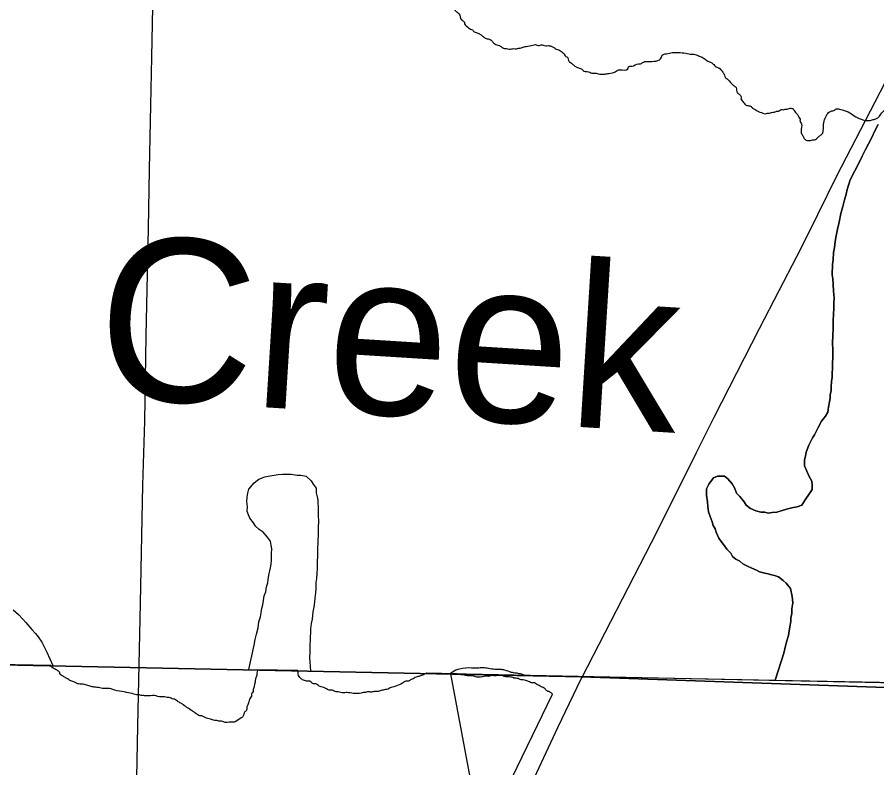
# Model space of a CAD drawing. Extents: x 2.4 to 73.1, y 4.5 to 25.6.
# Drawn here: x 46.3093 to 46.5588, y 20.0432 to 20.2613 of the extents above; entities that cross this region are included whole.
import ezdxf

# ---------------------------------------------------------------- set-up
doc = ezdxf.new("R2010")
doc.units = 0
for name, color, linetype in [('GM_X_Interchange_Ramps', 7, 'Continuous'), ('GM_X_Major_River', 7, 'Continuous'), ('GM_X_Minor_Lake', 7, 'Continuous'), ('GM_X_Minor_River', 7, 'Continuous'), ('GM_X_Minor_River_Text', 7, 'Continuous'), ('GM_X_State_Route', 7, 'Continuous'), ('GM_X_Township_Road', 7, 'Continuous'), ('SH_Cut_Line', 7, 'Continuous')]:
    doc.layers.add(name, color=color, linetype=linetype)

msp = doc.modelspace()

# ---------------------------------------------------------------- linework, layer by layer
at = {"layer": 'GM_X_Interchange_Ramps'}
for points in [[(46.04726, 20.07848), (46.47307, 20.06961), (46.63574, 20.06387), (46.64293, 20.06373), (46.65923, 20.06356), (46.67759, 20.06337), (46.69997, 20.06313), (46.71771, 20.06294), (46.74363, 20.06267), (46.75224, 20.06249), (46.76777, 20.06245), (46.77709, 20.0624), (46.79374, 20.06228), (46.79575, 20.06227), (46.81441, 20.06202), (46.86573, 20.06133), (46.88128, 20.06094), (46.92328, 20.06044), (46.96994, 20.05981), (47.03215, 20.05902), (47.04335, 20.05884), (47.07414, 20.05836)], [(47.07414, 20.05836), (47.04335, 20.05884), (47.03215, 20.05902), (46.96994, 20.05981), (46.92328, 20.06044), (46.88128, 20.06094), (46.86573, 20.06133), (46.81441, 20.06202), (46.79575, 20.06227), (46.79374, 20.06228), (46.77709, 20.0624), (46.76777, 20.06245), (46.75224, 20.06249), (46.74363, 20.06267), (46.71771, 20.06294), (46.69997, 20.06313), (46.67759, 20.06337), (46.65923, 20.06356), (46.64293, 20.06373), (46.63574, 20.06387), (46.47307, 20.06961), (46.04726, 20.07848)]]:
    msp.add_lwpolyline(points, dxfattribs=at)
at = {"layer": 'GM_X_Major_River'}
for p, q in [((46.31902, 20.07289), (46.09428, 20.07742)), ((46.39074, 20.07144), (46.37904, 20.07168)), ((46.43678, 20.07051), (46.4281, 20.07069)), ((46.61673, 20.06669), (46.43509, 20.07054)), ((46.52932, 20.06866), (46.6154, 20.06691)), ((46.44294, 20.01951), (46.46463, 20.06463))]:
    msp.add_line(p, q, dxfattribs=at)
for points in [[(46.55925, 20.23008), (46.55823, 20.22821), (46.55741, 20.22634), (46.5564, 20.22447), (46.55558, 20.22278), (46.55457, 20.22092), (46.55376, 20.21923), (46.55111, 20.21399), (46.55026, 20.21117), (46.54983, 20.20947), (46.5494, 20.20815), (46.54896, 20.20626), (46.54833, 20.20419), (46.54787, 20.20174), (46.54742, 20.19966), (46.54698, 20.19777), (46.54673, 20.19607), (46.54649, 20.19436), (46.54625, 20.19285), (46.54618, 20.19076), (46.54595, 20.18944), (46.54592, 20.18849), (46.54588, 20.18735), (46.54585, 20.1864), (46.54601, 20.18525), (46.54615, 20.18372), (46.54627, 20.18163), (46.5464, 20.17972), (46.54635, 20.1782), (46.5463, 20.17649), (46.54625, 20.17516), (46.54618, 20.17288), (46.54612, 20.17098), (46.54605, 20.1687), (46.54598, 20.16661), (46.5461, 20.16451), (46.54604, 20.16242), (46.54598, 20.16071), (46.54593, 20.15919), (46.54589, 20.15786), (46.54585, 20.15672), (46.54562, 20.1554), (46.54557, 20.15388)], [(46.54557, 20.15388), (46.54562, 20.1554), (46.54585, 20.15672), (46.54589, 20.15786), (46.54593, 20.15919), (46.54598, 20.16071), (46.54604, 20.16242), (46.5461, 20.16451), (46.54598, 20.16661), (46.54605, 20.1687), (46.54612, 20.17098), (46.54618, 20.17288), (46.54625, 20.17516), (46.5463, 20.17649), (46.54635, 20.1782), (46.5464, 20.17972), (46.54627, 20.18163), (46.54615, 20.18372), (46.54601, 20.18525), (46.54585, 20.1864), (46.54588, 20.18735), (46.54592, 20.18849), (46.54595, 20.18944), (46.54618, 20.19076), (46.54625, 20.19285), (46.54649, 20.19436), (46.54673, 20.19607), (46.54698, 20.19777), (46.54742, 20.19966), (46.54787, 20.20174), (46.54833, 20.20419), (46.54896, 20.20626), (46.5494, 20.20815), (46.54983, 20.20947), (46.55026, 20.21117), (46.55111, 20.21399), (46.55376, 20.21923), (46.55457, 20.22092), (46.55558, 20.22278), (46.5564, 20.22447), (46.55741, 20.22634), (46.55823, 20.22821), (46.55925, 20.23008)], [(46.54557, 20.15388), (46.54554, 20.15274), (46.54531, 20.1516), (46.54527, 20.15046), (46.54505, 20.14952), (46.54481, 20.14801), (46.54457, 20.14649), (46.54397, 20.14537), (46.54278, 20.14389), (46.54176, 20.14202), (46.54075, 20.13996), (46.54015, 20.13903), (46.53954, 20.13791), (46.53913, 20.13697), (46.5383, 20.13491), (46.53807, 20.13377), (46.53785, 20.13264), (46.53779, 20.13093), (46.5385, 20.12938), (46.53922, 20.12784), (46.53994, 20.12648), (46.54009, 20.12534), (46.54005, 20.12401), (46.53925, 20.12289), (46.53805, 20.12103), (46.53705, 20.11954), (46.5357, 20.11901), (46.53416, 20.11868), (46.53263, 20.11836), (46.53109, 20.11784), (46.52975, 20.1175), (46.52841, 20.11735), (46.52726, 20.1172), (46.52632, 20.11742), (46.52517, 20.11746), (46.52367, 20.11789), (46.52216, 20.11851), (46.52086, 20.11951), (46.52032, 20.12048), (46.51904, 20.12204), (46.51812, 20.12302), (46.51759, 20.12437), (46.51687, 20.12573), (46.51558, 20.1271), (46.51465, 20.12789), (46.5137, 20.12792), (46.51256, 20.12796), (46.5114, 20.12743), (46.51001, 20.12557), (46.5094, 20.12426), (46.50937, 20.12331), (46.50934, 20.12236), (46.50966, 20.12045), (46.5098, 20.11911), (46.50994, 20.11759), (46.51047, 20.11624), (46.511, 20.1147), (46.51134, 20.11355), (46.51188, 20.11258), (46.51223, 20.11162), (46.51294, 20.10988), (46.51367, 20.1089), (46.51458, 20.10773), (46.51531, 20.10676), (46.51642, 20.10558), (46.51696, 20.10461), (46.51788, 20.10382), (46.51901, 20.10321), (46.51993, 20.10242), (46.52125, 20.1018), (46.52256, 20.10119), (46.52387, 20.10058), (46.52481, 20.10016), (46.52632, 20.09973), (46.52727, 20.09951), (46.52821, 20.09929), (46.52916, 20.09907), (46.53028, 20.09865), (46.53159, 20.09766), (46.53251, 20.09686), (46.5338, 20.0953), (46.53429, 20.093), (46.53442, 20.09109), (46.53418, 20.08939), (46.53414, 20.08806), (46.5339, 20.08674), (46.53387, 20.08579), (46.53364, 20.08465), (46.5334, 20.08295), (46.53317, 20.08163), (46.53274, 20.08012), (46.53231, 20.07861), (46.53186, 20.07653), (46.52932, 20.06866)], [(46.52932, 20.06866), (46.53186, 20.07653), (46.53231, 20.07861), (46.53274, 20.08012), (46.53317, 20.08163), (46.5334, 20.08295), (46.53364, 20.08465), (46.53387, 20.08579), (46.5339, 20.08674), (46.53414, 20.08806), (46.53418, 20.08939), (46.53442, 20.09109), (46.53429, 20.093), (46.5338, 20.0953), (46.53251, 20.09686), (46.53159, 20.09766), (46.53028, 20.09865), (46.52916, 20.09907), (46.52821, 20.09929), (46.52727, 20.09951), (46.52632, 20.09973), (46.52481, 20.10016), (46.52387, 20.10058), (46.52256, 20.10119), (46.52125, 20.1018), (46.51993, 20.10242), (46.51901, 20.10321), (46.51788, 20.10382), (46.51696, 20.10461), (46.51642, 20.10558), (46.51531, 20.10676), (46.51458, 20.10773), (46.51367, 20.1089), (46.51294, 20.10988), (46.51223, 20.11162), (46.51188, 20.11258), (46.51134, 20.11355), (46.511, 20.1147), (46.51047, 20.11624), (46.50994, 20.11759), (46.5098, 20.11911), (46.50966, 20.12045), (46.50934, 20.12236), (46.50937, 20.12331), (46.5094, 20.12426), (46.51001, 20.12557), (46.5114, 20.12743), (46.51256, 20.12796), (46.5137, 20.12792), (46.51465, 20.12789), (46.51558, 20.1271), (46.51687, 20.12573), (46.51759, 20.12437), (46.51812, 20.12302), (46.51904, 20.12204), (46.52032, 20.12048), (46.52086, 20.11951), (46.52216, 20.11851), (46.52367, 20.11789), (46.52517, 20.11746), (46.52632, 20.11742), (46.52726, 20.1172), (46.52841, 20.11735), (46.52975, 20.1175), (46.53109, 20.11784), (46.53263, 20.11836), (46.53416, 20.11868), (46.5357, 20.11901), (46.53705, 20.11954), (46.53805, 20.12103), (46.53925, 20.12289), (46.54005, 20.12401), (46.54009, 20.12534), (46.53994, 20.12648), (46.53922, 20.12784), (46.5385, 20.12938), (46.53779, 20.13093), (46.53785, 20.13264), (46.53807, 20.13377), (46.5383, 20.13491), (46.53913, 20.13697), (46.53954, 20.13791), (46.54015, 20.13903), (46.54075, 20.13996), (46.54176, 20.14202), (46.54278, 20.14389), (46.54397, 20.14537), (46.54457, 20.14649), (46.54481, 20.14801), (46.54505, 20.14952), (46.54527, 20.15046), (46.54531, 20.1516), (46.54554, 20.15274), (46.54557, 20.15388)], [(46.37648, 20.07175), (46.37808, 20.07879), (46.37832, 20.08049), (46.37875, 20.082), (46.37919, 20.08389), (46.37944, 20.08559), (46.37987, 20.0871), (46.38009, 20.08823), (46.38033, 20.08956), (46.38055, 20.0905), (46.38078, 20.09183), (46.38101, 20.09315), (46.38143, 20.09428), (46.38167, 20.09579), (46.38208, 20.09692), (46.38211, 20.09787), (46.38235, 20.09919), (46.38279, 20.10127), (46.38302, 20.1024), (46.38306, 20.10354), (46.38309, 20.10449), (46.38312, 20.10544), (46.38316, 20.10677), (46.38301, 20.10792), (46.38285, 20.10907), (46.38194, 20.11024), (46.38065, 20.11161), (46.37953, 20.11241), (46.37842, 20.1134), (46.37788, 20.11437), (46.37678, 20.11574), (46.37643, 20.1167), (46.37608, 20.11766), (46.37613, 20.11899), (46.37598, 20.12052), (46.37603, 20.12185), (46.37625, 20.12298), (46.37648, 20.12412), (46.37806, 20.12597), (46.37943, 20.12706), (46.38117, 20.12777), (46.38212, 20.12792), (46.38385, 20.12825), (46.385, 20.1284), (46.38633, 20.12855), (46.38767, 20.1285), (46.38881, 20.12846), (46.39051, 20.12822), (46.39165, 20.12818), (46.39317, 20.12794), (46.39465, 20.12656), (46.39519, 20.12559), (46.3961, 20.12442), (46.39606, 20.12309), (46.3964, 20.12193), (46.39656, 20.12098), (46.39653, 20.12003), (46.39669, 20.11907), (46.39666, 20.11793), (46.39661, 20.11641), (46.39675, 20.11488), (46.39669, 20.11298), (46.39663, 20.11108), (46.39656, 20.1088), (46.39649, 20.10671), (46.39642, 20.10462), (46.39638, 20.10329), (46.39635, 20.10234), (46.39631, 20.1012), (46.39626, 20.09968), (46.39621, 20.09816), (46.39599, 20.09703), (46.39593, 20.09532), (46.39589, 20.09399), (46.39565, 20.09247), (46.39561, 20.09133), (46.39538, 20.08982), (46.39514, 20.08849), (46.39489, 20.08641), (46.39465, 20.08509), (46.39441, 20.08357), (46.39438, 20.08262), (46.39434, 20.0811), (46.39431, 20.08015), (46.39427, 20.07901), (46.39424, 20.07806), (46.39419, 20.07673), (46.39415, 20.07521), (46.39442, 20.07137)], [(46.30814, 20.0891), (46.30962, 20.08772), (46.31091, 20.08635), (46.31183, 20.08537), (46.31348, 20.08341), (46.31459, 20.08223), (46.31532, 20.08125), (46.31641, 20.0797), (46.31731, 20.07796), (46.31784, 20.0768), (46.31962, 20.0729)], [(46.43509, 20.07054), (46.44698, 20.0069), (46.4483, 20.0048), (46.44963, 20.0029), (46.45171, 19.99814), (46.45228, 19.99624), (46.45247, 19.99414), (46.45151, 19.99282)]]:
    msp.add_lwpolyline(points, dxfattribs=at)
for points in [[(46.31975, 20.07212), (46.31919, 20.07252), (46.31902, 20.07289)], [(46.37904, 20.07168), (46.37904, 20.07144), (46.37883, 20.07069), (46.37881, 20.07012), (46.37861, 20.06955), (46.3784, 20.06861), (46.37838, 20.06804), (46.37818, 20.06747), (46.37796, 20.06653), (46.37776, 20.06596), (46.37774, 20.06539), (46.37735, 20.06484), (46.37733, 20.06426), (46.37713, 20.0637), (46.37673, 20.06314), (46.37652, 20.06239), (46.37612, 20.06126), (46.37591, 20.0605), (46.37589, 20.05993), (46.37531, 20.05938), (46.3749, 20.05825), (46.37431, 20.05769), (46.37257, 20.0566), (46.372, 20.05643), (46.37143, 20.05644), (46.36915, 20.05651), (46.36859, 20.05671), (46.36783, 20.05673), (46.36726, 20.05694), (46.36669, 20.05695), (46.36594, 20.05716), (46.36537, 20.05737), (46.36386, 20.05779), (46.36311, 20.05819), (46.36198, 20.05841), (46.36142, 20.05881), (46.36086, 20.0592), (46.35824, 20.06099), (46.35675, 20.06198), (46.35581, 20.06257), (46.35525, 20.06297), (46.35469, 20.06318), (46.35393, 20.06339), (46.35337, 20.06359), (46.3528, 20.06361), (46.35204, 20.06382), (46.35014, 20.06387), (46.34958, 20.06408), (46.34749, 20.06413), (46.34692, 20.06415), (46.34559, 20.06419), (46.34445, 20.06441), (46.34388, 20.06442), (46.34313, 20.06463), (46.34105, 20.06507), (46.34029, 20.06528), (46.33764, 20.06573), (46.33651, 20.06615), (46.3348, 20.06619), (46.33329, 20.06642), (46.33159, 20.06666), (46.33045, 20.06688), (46.32913, 20.0673), (46.32781, 20.06753), (46.32705, 20.06755), (46.32648, 20.06775), (46.32573, 20.06815), (46.3246, 20.06856), (46.32404, 20.06896), (46.32329, 20.06936), (46.32236, 20.06996), (46.3218, 20.07035), (46.32162, 20.07093), (46.32088, 20.07152), (46.31975, 20.07212)], [(46.4281, 20.07069), (46.42691, 20.07013), (46.42633, 20.06995), (46.42537, 20.0696), (46.4248, 20.06942), (46.42422, 20.06906), (46.42364, 20.06889), (46.42287, 20.06834), (46.42211, 20.06836), (46.42114, 20.06781), (46.41922, 20.06692), (46.41864, 20.06674), (46.41788, 20.06657), (46.4173, 20.06621), (46.41577, 20.06587), (46.41462, 20.06552), (46.41367, 20.06536), (46.4131, 20.06537), (46.41214, 20.06521), (46.411, 20.06524), (46.41043, 20.06507), (46.40967, 20.06509), (46.40909, 20.06491), (46.40548, 20.06501), (46.40473, 20.06503), (46.40321, 20.06507), (46.40245, 20.06529), (46.40188, 20.0653), (46.40075, 20.06571), (46.40018, 20.06573), (46.39905, 20.06614), (46.3983, 20.06654), (46.39755, 20.06675), (46.39698, 20.06696), (46.39642, 20.06735), (46.39586, 20.06756), (46.39529, 20.06757), (46.39454, 20.06816), (46.39379, 20.06838), (46.39322, 20.06839), (46.39209, 20.0688), (46.39134, 20.06939), (46.39081, 20.07074), (46.39082, 20.07131), (46.39074, 20.07144)], [(46.46463, 20.06463), (46.46366, 20.06532), (46.46309, 20.06552), (46.46254, 20.06611), (46.46198, 20.0665), (46.46141, 20.06671), (46.46085, 20.0671), (46.46029, 20.06731), (46.45973, 20.0677), (46.45916, 20.06791), (46.45859, 20.06793), (46.45803, 20.06813), (46.4569, 20.06854), (46.45614, 20.06875), (46.45557, 20.06877), (46.45444, 20.06918), (46.45387, 20.0692), (46.45312, 20.06941), (46.45179, 20.06963), (46.45103, 20.06965), (46.45028, 20.06987), (46.44762, 20.06994), (46.44686, 20.06996), (46.44628, 20.06979), (46.44496, 20.06982), (46.44438, 20.06965), (46.4421, 20.06971), (46.44135, 20.06992), (46.43945, 20.06997), (46.43888, 20.07018), (46.43812, 20.0702), (46.43756, 20.0704), (46.43699, 20.07042), (46.43678, 20.07051)]]:
    msp.add_spline(points, degree=3, dxfattribs=at)
at = {"layer": 'GM_X_Minor_Lake'}
for points in [[(46.37648, 20.07175), (46.37808, 20.07879), (46.37832, 20.08049), (46.37875, 20.082), (46.37919, 20.08389), (46.37944, 20.08559), (46.37987, 20.0871), (46.38009, 20.08823), (46.38033, 20.08956), (46.38055, 20.0905), (46.38078, 20.09183), (46.38101, 20.09315), (46.38143, 20.09428), (46.38167, 20.09579), (46.38208, 20.09692), (46.38211, 20.09787), (46.38235, 20.09919), (46.38279, 20.10127), (46.38302, 20.1024), (46.38306, 20.10354), (46.38309, 20.10449), (46.38312, 20.10544), (46.38316, 20.10677), (46.38301, 20.10792), (46.38285, 20.10907), (46.38194, 20.11024), (46.38065, 20.11161), (46.37953, 20.11241), (46.37842, 20.1134), (46.37788, 20.11437), (46.37678, 20.11574), (46.37643, 20.1167), (46.37608, 20.11766), (46.37613, 20.11899), (46.37598, 20.12052), (46.37603, 20.12185), (46.37625, 20.12298), (46.37648, 20.12412), (46.37806, 20.12597), (46.37943, 20.12706), (46.38117, 20.12777), (46.38212, 20.12792), (46.38385, 20.12825), (46.385, 20.1284), (46.38633, 20.12855), (46.38767, 20.1285), (46.38881, 20.12846), (46.39051, 20.12822), (46.39165, 20.12818), (46.39317, 20.12794), (46.39465, 20.12656), (46.39519, 20.12559), (46.3961, 20.12442), (46.39606, 20.12309), (46.3964, 20.12193), (46.39656, 20.12098), (46.39653, 20.12003), (46.39669, 20.11907), (46.39666, 20.11793), (46.39661, 20.11641), (46.39675, 20.11488), (46.39669, 20.11298), (46.39663, 20.11108), (46.39656, 20.1088), (46.39649, 20.10671), (46.39642, 20.10462), (46.39638, 20.10329), (46.39635, 20.10234), (46.39631, 20.1012), (46.39626, 20.09968), (46.39621, 20.09816), (46.39599, 20.09703), (46.39593, 20.09532), (46.39589, 20.09399), (46.39565, 20.09247), (46.39561, 20.09133), (46.39538, 20.08982), (46.39514, 20.08849), (46.39489, 20.08641), (46.39465, 20.08509), (46.39441, 20.08357), (46.39438, 20.08262), (46.39434, 20.0811), (46.39431, 20.08015), (46.39427, 20.07901), (46.39424, 20.07806), (46.39419, 20.07673), (46.39415, 20.07521), (46.39442, 20.07137)], [(46.30814, 20.0891), (46.30962, 20.08772), (46.31091, 20.08635), (46.31183, 20.08537), (46.31348, 20.08341), (46.31459, 20.08223), (46.31532, 20.08125), (46.31641, 20.0797), (46.31731, 20.07796), (46.31784, 20.0768), (46.31962, 20.0729)]]:
    msp.add_lwpolyline(points, dxfattribs=at)
for points in [[(46.42855, 20.28246), (46.42873, 20.28189), (46.42946, 20.28072), (46.42944, 20.28016), (46.4298, 20.27938), (46.42998, 20.27881), (46.43034, 20.27823), (46.43052, 20.27765), (46.43161, 20.27591), (46.43217, 20.27533), (46.43234, 20.27475), (46.4329, 20.27417), (46.43307, 20.27359), (46.43344, 20.27301), (46.43361, 20.27244), (46.43416, 20.27166), (46.4349, 20.2705), (46.43525, 20.26935), (46.43542, 20.26859), (46.43559, 20.26801), (46.43552, 20.26516), (46.43569, 20.26458), (46.43679, 20.26284), (46.43753, 20.26225), (46.43825, 20.26052), (46.43899, 20.25993), (46.43917, 20.25936), (46.44028, 20.25819), (46.44084, 20.25779), (46.44141, 20.25759), (46.44196, 20.257), (46.44253, 20.25679), (46.44347, 20.25639), (46.4444, 20.25579), (46.44515, 20.2552), (46.44571, 20.255), (46.44684, 20.25458), (46.4474, 20.254), (46.44852, 20.25321), (46.44927, 20.253), (46.45021, 20.2524), (46.45077, 20.2522), (46.45134, 20.25218), (46.4521, 20.25197), (46.45343, 20.25212), (46.45419, 20.2521), (46.45476, 20.25228), (46.45533, 20.25226), (46.45591, 20.25244), (46.45706, 20.25278), (46.45897, 20.25311), (46.45973, 20.25328), (46.46049, 20.25307), (46.46163, 20.25323), (46.46239, 20.25302), (46.46372, 20.25298), (46.46447, 20.25277), (46.46522, 20.25237), (46.46578, 20.25198), (46.46653, 20.25176), (46.4671, 20.25137), (46.46803, 20.25058), (46.46839, 20.25), (46.46914, 20.24941), (46.46931, 20.24865), (46.46986, 20.24806), (46.47042, 20.24767), (46.47117, 20.24707), (46.47192, 20.24667), (46.47305, 20.24626), (46.47417, 20.24547), (46.47474, 20.24546), (46.47549, 20.24525), (46.47606, 20.24504), (46.47739, 20.245), (46.47795, 20.2448), (46.47985, 20.24475), (46.48099, 20.24491), (46.48291, 20.24542), (46.48349, 20.24579), (46.48425, 20.24596), (46.48654, 20.24627), (46.48675, 20.24684), (46.4877, 20.247), (46.48962, 20.24771), (46.49019, 20.2477), (46.49077, 20.24806), (46.4923, 20.2484), (46.49632, 20.24962), (46.49653, 20.25018), (46.49825, 20.25071), (46.49902, 20.25088), (46.50338, 20.25076), (46.50509, 20.25052), (46.50566, 20.2505), (46.50641, 20.25029), (46.50754, 20.24988)], [(46.55528, 20.23113), (46.55572, 20.23126), (46.55686, 20.23123), (46.55744, 20.23141), (46.55801, 20.23158), (46.55897, 20.23194), (46.55956, 20.23249), (46.55995, 20.23305), (46.56287, 20.23582), (46.56346, 20.23657), (46.56405, 20.23712), (46.56463, 20.23748), (46.56503, 20.23823), (46.56562, 20.23898), (46.56601, 20.23954), (46.56641, 20.2401), (46.56681, 20.24085), (46.56759, 20.24197), (46.56799, 20.24272), (46.5684, 20.24385), (46.5688, 20.24441), (46.569, 20.24497), (46.5694, 20.24572), (46.56961, 20.24628), (46.57, 20.24684), (46.57041, 20.24797), (46.5708, 20.24853), (46.57101, 20.2491), (46.5714, 20.24966), (46.57142, 20.25023), (46.5715, 20.25045)], [(46.50754, 20.24988), (46.50867, 20.24928), (46.50979, 20.24849), (46.51073, 20.24808), (46.51147, 20.24749), (46.5124, 20.24671), (46.51297, 20.2465), (46.51408, 20.24533), (46.51462, 20.24437), (46.5148, 20.24379), (46.51554, 20.2432), (46.51721, 20.24144), (46.51796, 20.24085), (46.5183, 20.23932), (46.51904, 20.23873), (46.51941, 20.23815), (46.51939, 20.23758), (46.51976, 20.237), (46.52049, 20.23603), (46.52105, 20.23564), (46.52219, 20.23541), (46.52274, 20.23483), (46.52349, 20.23443), (46.52405, 20.23403), (46.52575, 20.23341), (46.5265, 20.2332), (46.52708, 20.23338), (46.52765, 20.23336), (46.52822, 20.23354), (46.52899, 20.23371), (46.52956, 20.23388), (46.53051, 20.23405), (46.53109, 20.23441), (46.53166, 20.23439), (46.53224, 20.23457), (46.53281, 20.23455), (46.53338, 20.23473), (46.53433, 20.2347), (46.53489, 20.23412), (46.53525, 20.23353), (46.53581, 20.23295), (46.53617, 20.23218), (46.53653, 20.2316), (46.53652, 20.23103), (46.53688, 20.23045), (46.53682, 20.22798), (46.537, 20.2274), (46.53754, 20.22644), (46.53809, 20.22566), (46.53866, 20.22546), (46.53961, 20.22543), (46.54018, 20.22561), (46.54075, 20.22559), (46.54133, 20.22595), (46.54211, 20.22669), (46.54288, 20.22724), (46.54329, 20.22837), (46.54334, 20.23008), (46.54355, 20.23103), (46.54417, 20.23272), (46.54456, 20.23328), (46.54572, 20.23401), (46.5463, 20.23418), (46.54687, 20.23455), (46.54801, 20.23452), (46.54877, 20.23431), (46.55103, 20.23348), (46.55271, 20.2323), (46.55346, 20.2319), (46.55402, 20.23169), (46.55478, 20.23148), (46.55528, 20.23113)]]:
    msp.add_spline(points, degree=3, dxfattribs=at)
at = {"layer": 'GM_X_Minor_River'}
msp.add_lwpolyline([(46.45648, 20.07011), (46.52932, 20.06866)], dxfattribs=at)
msp.add_spline([(46.45648, 20.07011), (46.45537, 20.07046), (46.45404, 20.07069), (46.45272, 20.07092), (46.45083, 20.07154), (46.44951, 20.07176), (46.44799, 20.0718), (46.44609, 20.07204), (46.44458, 20.07227), (46.44286, 20.07213), (46.44115, 20.07218), (46.43772, 20.07189), (46.43561, 20.071), (46.43509, 20.07055)], degree=3, dxfattribs=at)
at = {"layer": 'GM_X_State_Route'}
for points in [[(46.47319, 20.06934), (46.4934, 20.10863), (46.49939, 20.12057), (46.50649, 20.13475), (46.5116, 20.14505), (46.52478, 20.17078), (46.53051, 20.18182), (46.53563, 20.19176), (46.53897, 20.19843), (46.54725, 20.21515), (46.55835, 20.2367), (46.56738, 20.25409)], [(46.4485, 20.01691), (46.46623, 20.05493), (46.47303, 20.069), (46.47319, 20.06934)]]:
    msp.add_lwpolyline(points, dxfattribs=at)
at = {"layer": 'GM_X_Township_Road'}
msp.add_lwpolyline([(46.33969, 19.80457), (46.33975, 19.80802), (46.33991, 19.81735), (46.34046, 19.84379), (46.3418, 19.92), (46.34256, 19.96355), (46.34312, 19.99153), (46.34383, 20.03042), (46.34431, 20.0553), (46.34506, 20.09107), (46.34576, 20.12528), (46.34629, 20.14394), (46.34673, 20.16882), (46.34744, 20.19991), (46.34768, 20.21702), (46.34797, 20.23102), (46.34835, 20.24968), (46.34911, 20.28856)], dxfattribs=at)
at = {"layer": 'SH_Cut_Line'}
for points in [[(47.07414, 20.05836), (47.04335, 20.05884), (47.03215, 20.05902), (46.96994, 20.05981), (46.92328, 20.06044), (46.88128, 20.06094), (46.86573, 20.06133), (46.81441, 20.06202), (46.79575, 20.06227), (46.79374, 20.06228), (46.77709, 20.0624), (46.76777, 20.06245), (46.75224, 20.06249), (46.74363, 20.06267), (46.71771, 20.06294), (46.69997, 20.06313), (46.67759, 20.06337), (46.65923, 20.06356), (46.64293, 20.06373), (46.63574, 20.06387), (46.47307, 20.06961), (46.04726, 20.07848)], [(46.04726, 20.07848), (46.47307, 20.06961), (46.63574, 20.06387), (46.64293, 20.06373), (46.65923, 20.06356), (46.67759, 20.06337), (46.69997, 20.06313), (46.71771, 20.06294), (46.74363, 20.06267), (46.75224, 20.06249), (46.76777, 20.06245), (46.77709, 20.0624), (46.79374, 20.06228), (46.79575, 20.06227), (46.81441, 20.06202), (46.86573, 20.06133), (46.88128, 20.06094), (46.92328, 20.06044), (46.96994, 20.05981), (47.03215, 20.05902), (47.04335, 20.05884), (47.07414, 20.05836)]]:
    msp.add_lwpolyline(points, dxfattribs=at)

# ---------------------------------------------------------------- texts
at = {"layer": 'GM_X_Minor_River_Text'}
msp.add_text('Creek', height=0.047371, rotation=356.423, dxfattribs=at).set_placement((46.33153, 20.15103))

doc.saveas('drawing.dxf')
